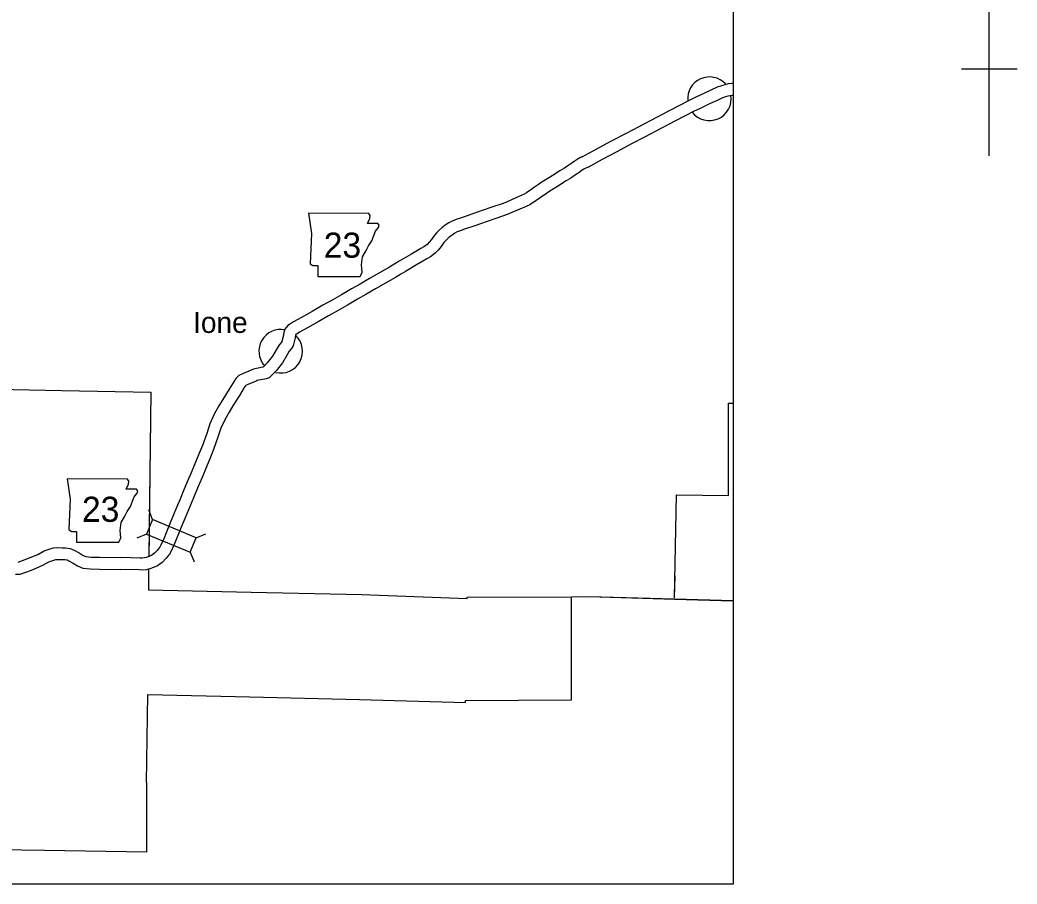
# Model space of a CAD drawing. Extents: x 1370567 to 1373900, y 377514 to 379648.
# Drawn here: x 1371277 to 1371528.3, y 378768.1 to 378985.9 of the extents above; entities that cross this region are included whole.
import ezdxf

# ---------------------------------------------------------------- set-up
doc = ezdxf.new("R2010")
doc.units = 0
for name, color, linetype in [('Default', 7, 'Continuous'), ('Survey Names', 7, 'Continuous'), ('Survey Symbols', 7, 'Continuous')]:
    doc.layers.add(name, color=color, linetype=linetype)

msp = doc.modelspace()

# ---------------------------------------------------------------- linework, layer by layer
at = {"layer": 'Default'}
for p, q in [((1371310.4, 378859.95), (1371309.4, 378862.39)), ((1371308.87, 378856.29), (1371306.43, 378855.29)), ((1371321.36, 378855.36), (1371323.8, 378856.36)), ((1371319.83, 378851.71), (1371320.83, 378849.27))]:
    msp.add_line(p, q, dxfattribs=at)
for points in [[(1371418.69, 378951.42), (1371422.36, 378953.42), (1371425.91, 378955.34), (1371429.81, 378957.39), (1371433.05, 378959.08), (1371437.46, 378961.41), (1371440.84, 378963.18), (1371443.29, 378964.45), (1371445.51, 378965.63), (1371447.21, 378966.4), (1371449.58, 378967.56), (1371451.36, 378968.34), (1371452.78, 378969.02), (1371453.85, 378969.41), (1371454.66, 378969.67), (1371455.51, 378969.85), (1371456.4, 378969.95), (1371456.67, 378969.93)], [(1371420.13, 378948.78), (1371423.79, 378950.78), (1371427.32, 378952.69), (1371431.2, 378954.73), (1371434.44, 378956.42), (1371438.86, 378958.76), (1371442.22, 378960.52), (1371444.68, 378961.8), (1371446.83, 378962.94), (1371448.49, 378963.69), (1371450.84, 378964.83), (1371452.6, 378965.61), (1371453.94, 378966.24), (1371454.83, 378966.57), (1371455.45, 378966.77), (1371455.99, 378966.89), (1371456.47, 378966.94), (1371456.67, 378966.93)], [(1371418.73, 378951.44), (1371418.09, 378951.11), (1371417.63, 378950.88), (1371417.12, 378950.57), (1371416.61, 378950.25), (1371416.04, 378949.79), (1371415.33, 378949.32), (1371414.16, 378948.54), (1371413.04, 378947.86), (1371411.13, 378946.64), (1371409.35, 378945.53), (1371408.36, 378944.92), (1371407.62, 378944.42), (1371406.67, 378943.77), (1371405.49, 378942.94), (1371404.64, 378942.36), (1371404, 378941.96), (1371403.29, 378941.62), (1371401.75, 378940.98), (1371399.76, 378940.08), (1371398.71, 378939.66), (1371396.17, 378938.79), (1371393.18, 378937.77), (1371390.57, 378936.83), (1371387.99, 378935.95), (1371386.9, 378935.56), (1371385.91, 378935.19), (1371385.08, 378934.75), (1371384.14, 378934.14), (1371383.26, 378933.48), (1371382.47, 378932.77), (1371382, 378932.31), (1371381.43, 378931.64), (1371380.68, 378930.57), (1371380.09, 378929.85), (1371379.59, 378929.31), (1371378.78, 378928.7), (1371378.02, 378928.25), (1371375.43, 378926.76), (1371372.55, 378925.08), (1371371.44, 378924.41), (1371370.06, 378923.59), (1371367.57, 378922.13), (1371365.07, 378920.69), (1371362.67, 378919.3), (1371360.53, 378918.08), (1371357.98, 378916.62), (1371355.65, 378915.28), (1371353.28, 378913.96), (1371350.61, 378912.44), (1371347.9, 378910.89), (1371345.92, 378909.77), (1371345.14, 378909.28), (1371344.43, 378908.85), (1371343.72, 378907.96), (1371343.49, 378907.19), (1371343.37, 378906.4), (1371342.98, 378904.87), (1371342.93, 378904.78), (1371342.35, 378904.1), (1371341.82, 378903.17), (1371340.63, 378901.18), (1371339.27, 378899.42), (1371338.36, 378898.49), (1371338.2, 378898.35), (1371335.82, 378897.85), (1371335.27, 378897.61), (1371333.03, 378896.66), (1371332.11, 378896.23), (1371331.4, 378895.51), (1371330.94, 378894.88), (1371329.71, 378892.82), (1371328.08, 378890.19), (1371327.1, 378888.59), (1371325.9, 378886.5), (1371324.81, 378884.09), (1371324.02, 378881.65), (1371322.97, 378878.66), (1371322.18, 378876.82), (1371321.18, 378874.4), (1371320.07, 378871.73), (1371319.14, 378869.47), (1371318.1, 378867), (1371317.31, 378865.12), (1371316.67, 378863.58), (1371315.82, 378861.56), (1371314.82, 378859.11), (1371314, 378857.05), (1371313.02, 378854.7), (1371312.41, 378853.37), (1371312.15, 378852.91), (1371311.55, 378852.19), (1371310.85, 378851.45), (1371310.11, 378850.93), (1371309.44, 378850.63), (1371309.42, 378850.62)], [(1371420.09, 378948.77), (1371419.45, 378948.44), (1371419.09, 378948.26), (1371418.69, 378948.01), (1371418.35, 378947.8), (1371417.82, 378947.37), (1371416.99, 378946.82), (1371415.76, 378946.01), (1371414.63, 378945.32), (1371412.73, 378944.1), (1371410.93, 378942.98), (1371410, 378942.41), (1371409.31, 378941.94), (1371408.37, 378941.3), (1371407.2, 378940.48), (1371406.29, 378939.85), (1371405.46, 378939.33), (1371404.51, 378938.88), (1371402.95, 378938.23), (1371400.94, 378937.32), (1371399.76, 378936.85), (1371397.14, 378935.95), (1371394.17, 378934.94), (1371391.56, 378933.99), (1371388.98, 378933.12), (1371387.94, 378932.74), (1371387.15, 378932.45), (1371386.6, 378932.16), (1371385.85, 378931.68), (1371385.17, 378931.16), (1371384.53, 378930.59), (1371384.2, 378930.26), (1371383.8, 378929.8), (1371383.08, 378928.76), (1371382.35, 378927.87), (1371381.6, 378927.07), (1371380.45, 378926.21), (1371379.54, 378925.66), (1371376.93, 378924.16), (1371374.09, 378922.51), (1371372.98, 378921.83), (1371371.59, 378921.01), (1371369.08, 378919.53), (1371366.57, 378918.09), (1371364.16, 378916.69), (1371362.01, 378915.47), (1371359.47, 378914.02), (1371357.13, 378912.67), (1371354.76, 378911.34), (1371352.1, 378909.83), (1371349.39, 378908.29), (1371347.45, 378907.18), (1371346.71, 378906.73), (1371346.44, 378906.57), (1371346.43, 378906.55), (1371346.42, 378906.53), (1371346.31, 378905.8), (1371345.78, 378903.72), (1371345.39, 378903.04), (1371344.82, 378902.37), (1371344.4, 378901.64), (1371343.11, 378899.5), (1371341.54, 378897.44), (1371340.45, 378896.34), (1371339.76, 378895.7), (1371339.02, 378895.46), (1371336.75, 378894.98), (1371336.46, 378894.85), (1371334.26, 378893.92), (1371333.87, 378893.74), (1371333.69, 378893.56), (1371333.45, 378893.23), (1371332.27, 378891.26), (1371330.64, 378888.62), (1371329.68, 378887.06), (1371328.58, 378885.13), (1371327.61, 378883.01), (1371326.86, 378880.69), (1371325.76, 378877.57), (1371324.94, 378875.65), (1371323.95, 378873.26), (1371322.84, 378870.58), (1371321.9, 378868.32), (1371320.87, 378865.84), (1371320.07, 378863.96), (1371319.43, 378862.42), (1371318.59, 378860.41), (1371317.6, 378857.99), (1371316.78, 378855.92), (1371315.77, 378853.5), (1371315.09, 378852.01), (1371314.63, 378851.2), (1371313.8, 378850.2), (1371312.82, 378849.16), (1371311.6, 378848.31), (1371310.59, 378847.85), (1371309.69, 378847.52), (1371309.42, 378847.45)], [(1371232.86, 378893.43), (1371258.81, 378893.09), (1371287.53, 378892.51), (1371309.94, 378892.07), (1371309.52, 378858.02)], [(1371236.64, 378893.36), (1371258.81, 378893.07), (1371287.53, 378892.5), (1371309.94, 378892.06), (1371309.43, 378850.8)], [(1371441.96, 378840.2), (1371442.41, 378866.21), (1371455.56, 378865.99), (1371455.57, 378889.32), (1371456.67, 378889.29)], [(1371309.49, 378856.03), (1371309.43, 378850.55)], [(1371276.53, 378849.18), (1371278.72, 378850.01), (1371281.42, 378851.17), (1371283.05, 378852.08), (1371284.33, 378852.49), (1371285.43, 378852.83), (1371286.5, 378852.88), (1371287.59, 378852.84), (1371288.47, 378852.86), (1371289.65, 378852.66), (1371290.62, 378852.26), (1371291.91, 378851.52), (1371292.85, 378850.93), (1371293.56, 378850.64), (1371294.88, 378850.51), (1371297.09, 378850.48), (1371302.48, 378850.37)], [(1371275.81, 378846.2), (1371277.03, 378846.16), (1371279.85, 378847.23), (1371282.74, 378848.48), (1371284.25, 378849.31), (1371285.23, 378849.63), (1371285.96, 378849.85), (1371286.52, 378849.88), (1371287.57, 378849.84), (1371288.26, 378849.86), (1371288.82, 378849.76), (1371289.3, 378849.56), (1371290.37, 378848.95), (1371291.47, 378848.26), (1371292.82, 378847.69), (1371294.71, 378847.51), (1371297.04, 378847.48), (1371302.42, 378847.37)], [(1371309.25, 378850.54), (1371308.79, 378850.37), (1371308.35, 378850.26), (1371307.76, 378850.19), (1371307.23, 378850.25), (1371302.48, 378850.37)], [(1371309.32, 378847.41), (1371308.88, 378847.3), (1371307.75, 378847.18), (1371307.03, 378847.26), (1371302.41, 378847.37)], [(1371309.39, 378847.42), (1371309.32, 378842.26), (1371335.19, 378841.64), (1371363.12, 378841.04), (1371389.64, 378840.05), (1371389.65, 378840.4), (1371416.01, 378840.5), (1371420.38, 378840.54)], [(1371309.38, 378847.2), (1371309.32, 378842.24), (1371335.19, 378841.62), (1371363.12, 378841.02), (1371389.64, 378840.03), (1371389.65, 378840.38), (1371416.01, 378840.49), (1371420.38, 378840.52)], [(1371441.96, 378840.18), (1371442.06, 378845.8)], [(1371308.82, 378793.63), (1371309.16, 378815.85), (1371334.93, 378815.27), (1371362.55, 378814.57), (1371389.25, 378813.8), (1371389.29, 378814.3), (1371415.93, 378814.5), (1371416, 378840.45)], [(1371420.38, 378840.54), (1371441.95, 378839.94), (1371456.67, 378839.51)], [(1371420.38, 378840.52), (1371441.95, 378839.92), (1371456.67, 378839.49)], [(1371308.82, 378793.63), (1371308.88, 378776.06), (1371283.17, 378776.49), (1371271.52, 378776.7)]]:
    msp.add_lwpolyline(points, dxfattribs=at)
for points in [[(1371349.64, 378937.16), (1371350.4, 378932.09), (1371350.06, 378924.39), (1371350.74, 378923.97), (1371352.01, 378923.97), (1371352.01, 378921.26), (1371362.66, 378921.26), (1371363.17, 378922.36), (1371363, 378924.14), (1371363.26, 378926.17), (1371364.19, 378927.77), (1371364.78, 378928.96), (1371365.62, 378930.23), (1371366.13, 378931.58), (1371366.55, 378932.68), (1371367.32, 378933.61), (1371367.49, 378934.2), (1371367.15, 378934.62), (1371364.52, 378934.62), (1371365.12, 378935.81), (1371365.2, 378936.57), (1371364.85, 378937.15)], [(1371288.84, 378870.18), (1371289.6, 378865.1), (1371289.26, 378857.41), (1371289.94, 378856.98), (1371291.2, 378856.98), (1371291.2, 378854.28), (1371301.86, 378854.28), (1371302.37, 378855.38), (1371302.2, 378857.15), (1371302.46, 378859.18), (1371303.39, 378860.79), (1371303.98, 378861.97), (1371304.82, 378863.24), (1371305.33, 378864.6), (1371305.75, 378865.7), (1371306.52, 378866.63), (1371306.68, 378867.22), (1371306.35, 378867.64), (1371303.72, 378867.64), (1371304.32, 378868.83), (1371304.4, 378869.59), (1371304.05, 378870.17)], [(1371308.87, 378856.29), (1371319.83, 378851.71), (1371321.36, 378855.36), (1371310.4, 378859.95)]]:
    msp.add_lwpolyline(points, close=True, dxfattribs=at)
for centre, start, end in [((1371450.73, 378966.03), 42.9491, 184.9269), ((1371450.73, 378966.03), 217.5955, 9.3426), ((1371342.68, 378902.39), 78.9766, 221.257), ((1371342.68, 378902.39), 256.1486, 46.0609)]:
    msp.add_arc(centre, 5.5, start, end, dxfattribs=at)
at = {"layer": 'Survey Names'}
for p, q in [((1371521.24, 378951.65), (1371521.24, 379002.84)), ((1371514.22, 378973.55), (1371528.26, 378973.55))]:
    msp.add_line(p, q, dxfattribs=at)
at = {"layer": 'Survey Symbols'}
msp.add_lwpolyline([(1370727.27, 379552.54), (1371456.67, 379552.54), (1371456.67, 378768.06), (1370727.27, 378768.06)], close=True, dxfattribs=at)
msp.add_lwpolyline([(1370727.27, 379552.54), (1371456.67, 379552.54), (1371456.67, 378768.06), (1370727.27, 378768.06)], close=True, dxfattribs=at)
msp.add_lwpolyline([(1370727.27, 379552.54), (1371456.67, 379552.54), (1371456.67, 378768.06), (1370727.27, 378768.06)], close=True, dxfattribs=at)
msp.add_lwpolyline([(1370727.27, 379552.54), (1371456.67, 379552.54), (1371456.67, 378768.06), (1370727.27, 378768.06)], close=True, dxfattribs=at)
msp.add_lwpolyline([(1370727.27, 379552.54), (1371456.67, 379552.54), (1371456.67, 378768.06), (1370727.27, 378768.06)], close=True, dxfattribs=at)
msp.add_lwpolyline([(1370727.27, 379552.54), (1371456.67, 379552.54), (1371456.67, 378768.06), (1370727.27, 378768.06)], close=True, dxfattribs=at)

# ---------------------------------------------------------------- texts
at = {"layer": 'Default'}
for s, height, p in [('23', 6.336, (1371353.52, 378925.96)), ('Ione', 5.28, (1371320.6, 378907)), ('23', 6.336, (1371292.59, 378859.37))]:
    msp.add_text(s, height=height, dxfattribs=at).set_placement(p)

doc.saveas('drawing.dxf')
